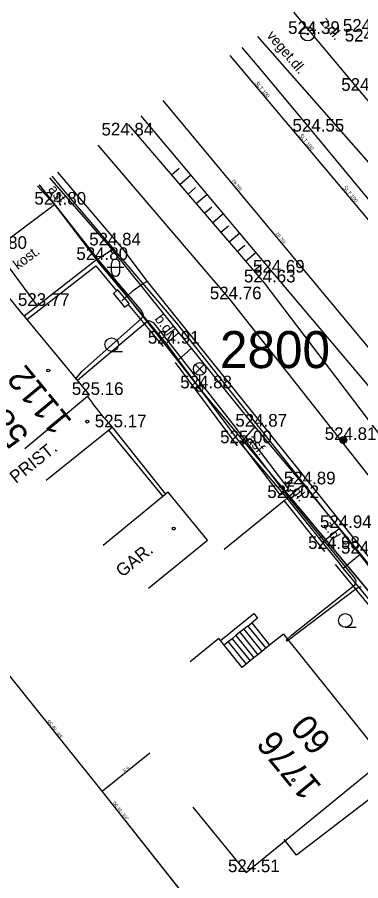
# Model space of a CAD drawing. Extents: x -668867 to -667827, y -1131943 to -1131019.
# Drawn here: x -668709.1 to -668688.7, y -1131239 to -1131187.8 of the extents above; entities that cross this region are included whole.
import ezdxf

# ---------------------------------------------------------------- set-up
doc = ezdxf.new("R2010")
doc.units = 0
for name, color, linetype in [('G_Bod_tecka', 7, 'Continuous'), ('G_Bod_vyska', 7, 'Continuous'), ('G_Bodove_pole', 7, 'Continuous'), ('G_Breh_Teren', 7, 'Continuous'), ('G_Budovy-znacky', 7, 'Continuous'), ('G_Budovy_Objekty', 7, 'Continuous'), ('G_Budovy_vstupy', 7, 'Continuous'), ('G_Cesty_Schody', 7, 'Continuous'), ('G_Cisla_orientacni', 7, 'Continuous'), ('G_Cisla_popisna', 7, 'Continuous'), ('G_Objekty_technicke', 7, 'Continuous'), ('G_Plochy_zpevnene', 7, 'Continuous'), ('G_Ploty', 7, 'Continuous'), ('G_Ploty_vstupy', 7, 'Continuous'), ('G_Popisy_objektu', 7, 'Continuous'), ('G_Popisy_povrchu', 7, 'Continuous'), ('G_Poznamky_odkaz', 7, 'Continuous'), ('G_Site-Rozvadece', 7, 'Continuous'), ('G_Site-Sloupy', 7, 'Continuous'), ('G_Vyskove_srafy', 7, 'Continuous'), ('G_Z_CHRANICKA-TEPLOVOD_kotovane', 7, 'Continuous'), ('G_Z_ELsilove_podz_kotovane', 7, 'Continuous'), ('G_Z_KANAL_podz_kotovane', 7, 'Continuous'), ('G_Z_PLYNY_podz_geodeticky', 7, 'Continuous'), ('G_Z_SPOJE_podz_geodeticky', 7, 'Continuous'), ('G_Z_SPOJE_podz_kotovane', 7, 'Continuous'), ('G_Z_SPOJE_podz_priblizne', 7, 'Continuous'), ('G_Z_VODA_podz_kotovane', 7, 'Continuous'), ('G_Zelen-Znacky', 7, 'Continuous'), ('Vrstva 1', 7, 'Continuous'), ('Vrstva 12', 7, 'Continuous'), ('Vrstva 17', 7, 'Continuous'), ('Vrstva 25', 7, 'Continuous'), ('Vrstva 3', 7, 'Continuous'), ('Vrstva 4', 7, 'Continuous')]:
    doc.layers.add(name, color=color, linetype=linetype)

msp = doc.modelspace()

# ---------------------------------------------------------------- linework, layer by layer
at = {"layer": 'G_Bod_tecka'}
for p, q in [((-668691.82, -1131188.82), (-668691.82, -1131188.82)), ((-668688.73, -1131192.19), (-668688.73, -1131192.19)), ((-668691.56, -1131194.61), (-668691.56, -1131194.61)), ((-668702.9, -1131194.84), (-668702.9, -1131194.84)), ((-668706.85, -1131198.94), (-668706.85, -1131198.94)), ((-668703.62, -1131201.36), (-668703.62, -1131201.36)), ((-668704.36, -1131202.22), (-668704.36, -1131202.22)), ((-668693.89, -1131202.97), (-668693.89, -1131202.97)), ((-668694.43, -1131203.55), (-668694.43, -1131203.55)), ((-668707.85, -1131204.94), (-668707.85, -1131204.94)), ((-668696.46, -1131204.55), (-668696.46, -1131204.55)), ((-668700.2, -1131207.18), (-668700.2, -1131207.18)), ((-668698.23, -1131209.83), (-668698.23, -1131209.83)), ((-668704.78, -1131210.22), (-668704.78, -1131210.22)), ((-668694.96, -1131212.1), (-668694.96, -1131212.1)), ((-668703.43, -1131212.14), (-668703.43, -1131212.14)), ((-668695.81, -1131213.08), (-668695.81, -1131213.08)), ((-668689.71, -1131212.89), (-668689.71, -1131212.89)), ((-668692.08, -1131215.52), (-668692.08, -1131215.52)), ((-668693.03, -1131216.33), (-668693.03, -1131216.33)), ((-668689.93, -1131218.11), (-668689.93, -1131218.11)), ((-668690.63, -1131219.35), (-668690.63, -1131219.35)), ((-668688.68, -1131219.63), (-668688.68, -1131219.63)), ((-668695.45, -1131238.51), (-668695.45, -1131238.51))]:
    msp.add_line(p, q, dxfattribs=at)
at = {"layer": 'G_Bodove_pole'}
for radius in [0.412, 0.05]:
    msp.add_circle((-668691.82, -1131188.82), radius, dxfattribs=at)
at = {"layer": 'G_Breh_Teren'}
for p, q in [((-668702.466, -1131194.18), (-668694.43, -1131203.55)), ((-668694.43, -1131203.55), (-668678.28, -1131224.82))]:
    msp.add_line(p, q, dxfattribs=at)
at = {"layer": 'G_Budovy-znacky'}
for centre in [(-668707.21, -1131208.77), (-668704.9, -1131211.8), (-668699.77, -1131218.14), (-668692.67, -1131233.05)]:
    msp.add_circle(centre, 0.0875, dxfattribs=at)
at = {"layer": 'G_Budovy_Objekty'}
for p, q in [((-668708.71, -1131205.48), (-668708.64, -1131205.55)), ((-668708.64, -1131205.55), (-668708.48, -1131205.74)), ((-668708.48, -1131205.74), (-668704.78, -1131210.22)), ((-668704.89, -1131210.32), (-668708.61, -1131213.42)), ((-668704.89, -1131210.32), (-668704.78, -1131210.22)), ((-668704.89, -1131210.32), (-668704.58, -1131210.71)), ((-668703.89, -1131211.57), (-668703.43, -1131212.14)), ((-668707.33, -1131215.27), (-668703.63, -1131212.3)), ((-668703.63, -1131212.3), (-668703.43, -1131212.14)), ((-668700.25, -1131216.1), (-668700.42, -1131216.24)), ((-668700.09, -1131215.98), (-668700.25, -1131216.1)), ((-668697.77, -1131218.82), (-668700.09, -1131215.98)), ((-668700.42, -1131216.24), (-668703.96, -1131219.14)), ((-668701.26, -1131221.67), (-668697.77, -1131218.82)), ((-668693.26, -1131224.4), (-668694.08, -1131225.05)), ((-668693.26, -1131224.4), (-668687.29, -1131231.84)), ((-668697.09, -1131224.66), (-668698.8, -1131226.04)), ((-668697, -1131224.78), (-668697.09, -1131224.66)), ((-668696.78, -1131225.05), (-668697, -1131224.78)), ((-668695.71, -1131226.37), (-668696.78, -1131225.05)), ((-668694.31, -1131225.24), (-668694.54, -1131225.43)), ((-668694.08, -1131225.05), (-668694.31, -1131225.24)), ((-668695.01, -1131225.81), (-668695.24, -1131225.99)), ((-668694.78, -1131225.62), (-668695.01, -1131225.81)), ((-668694.54, -1131225.43), (-668694.78, -1131225.62)), ((-668695.48, -1131226.18), (-668695.71, -1131226.37)), ((-668695.24, -1131225.99), (-668695.48, -1131226.18)), ((-668695.47, -1131238.53), (-668687.29, -1131231.84)), ((-668698.63, -1131234.66), (-668695.47, -1131238.53))]:
    msp.add_line(p, q, dxfattribs=at)
at = {"layer": 'G_Budovy_vstupy'}
for p, q in [((-668708.71, -1131205.48), (-668710.11, -1131203.78)), ((-668703.89, -1131211.57), (-668704.58, -1131210.71))]:
    msp.add_line(p, q, dxfattribs=at)
at = {"layer": 'G_Cesty_Schody'}
for p, q in [((-668707.857, -1131197.839), (-668706.85, -1131198.94)), ((-668699.49, -1131208.14), (-668698.72, -1131207.44)), ((-668694.96, -1131212.1), (-668695.81, -1131213.08)), ((-668692.08, -1131215.52), (-668693.03, -1131216.33)), ((-668690.95, -1131218.95), (-668689.93, -1131218.11)), ((-668689.71, -1131220.48), (-668688.68, -1131219.63)), ((-668695.84, -1131224.29), (-668696.08, -1131224.48)), ((-668695.61, -1131224.1), (-668695.84, -1131224.29)), ((-668695.84, -1131224.29), (-668694.78, -1131225.62)), ((-668695.38, -1131223.92), (-668695.61, -1131224.1)), ((-668695.61, -1131224.1), (-668694.54, -1131225.43)), ((-668695.38, -1131223.92), (-668694.31, -1131225.24)), ((-668696.54, -1131224.86), (-668696.78, -1131225.05)), ((-668696.31, -1131224.67), (-668696.54, -1131224.86)), ((-668696.54, -1131224.86), (-668695.48, -1131226.18)), ((-668696.08, -1131224.48), (-668696.31, -1131224.67)), ((-668696.31, -1131224.67), (-668695.24, -1131225.99)), ((-668696.08, -1131224.48), (-668695.01, -1131225.81))]:
    msp.add_line(p, q, dxfattribs=at)
for points in [[(-668695.736, -1131189.614), (-668694.51, -1131191.06)], [(-668694.51, -1131191.06), (-668691.56, -1131194.61)], [(-668691.56, -1131194.61), (-668687.29, -1131199.77)], [(-668697, -1131224.78), (-668695.01, -1131223.17), (-668694.79, -1131223.45), (-668695.14, -1131223.73)], [(-668695.38, -1131223.92), (-668695.14, -1131223.73), (-668694.08, -1131225.05)]]:
    msp.add_lwpolyline(points, dxfattribs=at)
at = {"layer": 'G_Objekty_technicke'}
for p, q in [((-668698.495, -1131208.415), (-668697.965, -1131208.945)), ((-668698.495, -1131208.945), (-668697.965, -1131208.415)), ((-668698.23, -1131209.83), (-668698.23, -1131209.055))]:
    msp.add_line(p, q, dxfattribs=at)
for centre, radius in [((-668698.23, -1131208.68), 0.375), ((-668698.23, -1131209.83), 0.19), ((-668698.23, -1131209.83), 0.05)]:
    msp.add_circle(centre, radius, dxfattribs=at)
at = {"layer": 'G_Plochy_zpevnene'}
for p, q in [((-668704.274, -1131195.407), (-668696.46, -1131204.55)), ((-668699.47, -1131206.51), (-668703.42, -1131201.6)), ((-668700.2, -1131207.18), (-668699.47, -1131206.51))]:
    msp.add_line(p, q, dxfattribs=at)
for points in [[(-668688.73, -1131192.19), (-668692.647, -1131187.519)], [(-668685.8, -1131195.65), (-668688.73, -1131192.19)], [(-668693.89, -1131202.97), (-668701.711, -1131193.668)], [(-668703.62, -1131201.36), (-668707.122, -1131197.34)], [(-668707.85, -1131204.94), (-668710.36, -1131201.56), (-668706.85, -1131198.94)], [(-668706.85, -1131198.94), (-668704.36, -1131202.22), (-668703.42, -1131201.6)], [(-668703.42, -1131201.6), (-668703.62, -1131201.36)], [(-668682.25, -1131216.74), (-668693.89, -1131202.97)], [(-668696.46, -1131204.55), (-668680.65, -1131224.62)], [(-668698.72, -1131207.44), (-668699.47, -1131206.51)], [(-668694.96, -1131212.1), (-668698.72, -1131207.44)], [(-668688.68, -1131219.63), (-668689.93, -1131218.11), (-668692.08, -1131215.52), (-668694.96, -1131212.1)], [(-668684.6, -1131224.71), (-668688.68, -1131219.63)]]:
    msp.add_lwpolyline(points, dxfattribs=at)
at = {"layer": 'G_Ploty'}
for p, q in [((-668700.2, -1131207.18), (-668704.36, -1131202.22)), ((-668708.48, -1131205.74), (-668704.39, -1131202.57)), ((-668704.39, -1131202.57), (-668703.16, -1131204.04)), ((-668702.48, -1131204.85), (-668700.4, -1131207.34)), ((-668699.69, -1131208.29), (-668696.01, -1131213.23)), ((-668695.81, -1131213.08), (-668699.49, -1131208.14)), ((-668703.63, -1131212.3), (-668700.42, -1131216.24)), ((-668703.43, -1131212.14), (-668700.25, -1131216.1)), ((-668693.22, -1131216.49), (-668690.83, -1131219.5)), ((-668690.19, -1131220.28), (-668685.73, -1131225.7)), ((-668689.71, -1131220.48), (-668690, -1131220.12)), ((-668685.54, -1131225.54), (-668689.71, -1131220.48))]:
    msp.add_line(p, q, dxfattribs=at)
for points in [[(-668704.36, -1131202.22), (-668707.85, -1131204.94), (-668708.64, -1131205.55)], [(-668693.03, -1131216.33), (-668693.22, -1131216.49), (-668696.77, -1131219.38)], [(-668690.63, -1131219.35), (-668690.95, -1131218.95), (-668693.03, -1131216.33)]]:
    msp.add_lwpolyline(points, dxfattribs=at)
at = {"layer": 'G_Ploty_vstupy'}
for p, q in [((-668699.49, -1131208.14), (-668700.2, -1131207.18)), ((-668693.03, -1131216.33), (-668695.81, -1131213.08)), ((-668690, -1131220.12), (-668690.63, -1131219.35))]:
    msp.add_line(p, q, dxfattribs=at)
at = {"layer": 'G_Site-Rozvadece'}
msp.add_lwpolyline([(-668703.09, -1131203.99), (-668703.16, -1131204.04), (-668703.35, -1131204.2), (-668702.68, -1131205.01), (-668702.48, -1131204.85), (-668702.41, -1131204.79), (-668703.09, -1131203.99)], dxfattribs=at)
at = {"layer": 'G_Site-Sloupy'}
for radius in [0.2, 0.18, 0.16, 0.14, 0.12, 0.1, 0.08, 0.06, 0.04, 0.02]:
    msp.add_circle((-668689.71, -1131212.89), radius, dxfattribs=at)
at = {"layer": 'G_Vyskove_srafy'}
for p, q in [((-668699.9, -1131197.17), (-668699.44, -1131196.77)), ((-668699.41, -1131197.74), (-668698.76, -1131197.18)), ((-668698.92, -1131198.31), (-668698.47, -1131197.92)), ((-668698.44, -1131198.88), (-668697.8, -1131198.33)), ((-668697.95, -1131199.44), (-668697.5, -1131199.06)), ((-668697.46, -1131200.01), (-668696.83, -1131199.47)), ((-668696.97, -1131200.58), (-668696.52, -1131200.2)), ((-668696.48, -1131201.15), (-668695.86, -1131200.62)), ((-668696, -1131201.72), (-668695.55, -1131201.34)), ((-668695.51, -1131202.29), (-668694.9, -1131201.77)), ((-668695.02, -1131202.86), (-668694.58, -1131202.48))]:
    msp.add_line(p, q, dxfattribs=at)
at = {"layer": 'G_Z_CHRANICKA-TEPLOVOD_kotovane'}
msp.add_lwpolyline([(-668695.226, -1131212.803), (-668692.953, -1131215.804), (-668693.432, -1131216.167), (-668695.705, -1131213.166)], close=True, dxfattribs=at)
at = {"layer": 'G_Z_ELsilove_podz_kotovane'}
for points in [[(-668694.8, -1131188.98), (-668675.1, -1131211.33), (-668655.19, -1131235.51), (-668654.68, -1131236.4), (-668643.51, -1131238.63)], [(-668824.68, -1131279.89), (-668823.45, -1131282.62), (-668821.65, -1131283.52), (-668819.25, -1131283.48), (-668781.4, -1131282.45), (-668767.9, -1131280.99), (-668756.33, -1131278.73), (-668746.05, -1131275.82), (-668732.91, -1131271.15), (-668722.68, -1131266.71), (-668712.69, -1131261.39), (-668708.66, -1131258.98), (-668688.4, -1131244.12), (-668683.88, -1131239.34), (-668683.15, -1131238.05), (-668681.69, -1131233.48), (-668683.06, -1131228.03), (-668698.23, -1131209.83), (-668707.741, -1131197.76)], [(-668688.665, -1131221.589), (-668688.883, -1131221.67), (-668693.034, -1131224.826), (-668693.092, -1131224.755), (-668692.764, -1131224.433), (-668689.026, -1131221.468), (-668688.948, -1131221.26), (-668689.033, -1131221.074), (-668693.043, -1131216.183), (-668696.188, -1131212.03), (-668700.941, -1131205.947), (-668701.228, -1131205.829), (-668701.416, -1131205.944), (-668705.482, -1131209.372), (-668705.572, -1131209.263), (-668705.217, -1131208.839), (-668701.639, -1131205.654), (-668701.56, -1131205.469), (-668701.68, -1131205.224), (-668704.369, -1131202.048), (-668707.753, -1131197.768)]]:
    msp.add_lwpolyline(points, dxfattribs=at)
at = {"layer": 'G_Z_KANAL_podz_kotovane'}
msp.add_lwpolyline([(-668668.9, -1131230.6), (-668675.9, -1131222.2), (-668700.391, -1131192.773)], dxfattribs=at)
at = {"layer": 'G_Z_PLYNY_podz_geodeticky'}
for points in [[(-668706.655, -1131197.023), (-668702.79, -1131201.58), (-668701.34, -1131203.49), (-668688.66, -1131219.25), (-668686.01, -1131222.58), (-668682.37, -1131227.05), (-668676.22, -1131235.37)], [(-668701.34, -1131203.49), (-668701.6, -1131203.64), (-668702.26, -1131204.11), (-668702.84, -1131204.64)]]:
    msp.add_lwpolyline(points, dxfattribs=at)
at = {"layer": 'G_Z_SPOJE_podz_geodeticky'}
for points in [[(-668707.002, -1131197.258), (-668705.72, -1131198.79), (-668699.61, -1131205.97), (-668688.21, -1131220.36), (-668683.47, -1131226.4), (-668682.35, -1131227.82), (-668681.38, -1131228.99)], [(-668681.38, -1131228.99), (-668692.48, -1131237.51), (-668693.21, -1131236.57)]]:
    msp.add_lwpolyline(points, dxfattribs=at)
at = {"layer": 'G_Z_SPOJE_podz_kotovane'}
for points in [[(-668707.002, -1131197.258), (-668705.72, -1131198.79), (-668699.61, -1131205.97), (-668688.21, -1131220.36), (-668683.47, -1131226.4), (-668682.35, -1131227.82), (-668681.38, -1131228.99)], [(-668681.38, -1131228.99), (-668692.48, -1131237.51), (-668693.21, -1131236.57)]]:
    msp.add_lwpolyline(points, dxfattribs=at)
at = {"layer": 'G_Z_SPOJE_podz_priblizne'}
for points in [[(-668707.002, -1131197.258), (-668705.72, -1131198.79), (-668699.61, -1131205.97), (-668688.21, -1131220.36), (-668683.47, -1131226.4), (-668682.35, -1131227.82), (-668681.38, -1131228.99)], [(-668681.38, -1131228.99), (-668692.48, -1131237.51), (-668693.21, -1131236.57)]]:
    msp.add_lwpolyline(points, dxfattribs=at)
at = {"layer": 'G_Z_VODA_podz_kotovane'}
msp.add_line((-668704.02, -1131233.71), (-668701.18, -1131231.44), dxfattribs=at)
for points in [[(-668696.448, -1131190.098), (-668664.52, -1131227.98), (-668664.13, -1131228.45), (-668661.01, -1131232.25)], [(-668689.74, -1131251.7), (-668692.3, -1131248.5), (-668704.02, -1131233.71), (-668713.21, -1131222.26), (-668724.036, -1131208.815)]]:
    msp.add_lwpolyline(points, dxfattribs=at)
at = {"layer": 'G_Zelen-Znacky'}
for p, q in [((-668702.72, -1131202.67), (-668703.72, -1131202.67)), ((-668703.47, -1131202.92), (-668703.47, -1131202.42)), ((-668702.97, -1131202.92), (-668702.97, -1131202.42)), ((-668703.452, -1131207.64), (-668702.802, -1131207.637)), ((-668689.592, -1131223.99), (-668688.942, -1131223.987))]:
    msp.add_line(p, q, dxfattribs=at)
for centre in [(-668703.452, -1131207.237), (-668689.592, -1131223.587)]:
    msp.add_circle(centre, 0.403, dxfattribs=at)
for centre, start, end in [((-668703.22, -1131202.42), 0, 180), ((-668703.22, -1131202.92), 180, 0)]:
    msp.add_arc(centre, 0.25, start, end, dxfattribs=at)
at = {"layer": 'Vrstva 1'}
for p, q in [((-668698.23, -1131209.83), (-668698.23, -1131209.83)), ((-668689.71, -1131212.89), (-668689.71, -1131212.89))]:
    msp.add_line(p, q, dxfattribs=at)
at = {"layer": 'Vrstva 12'}
msp.add_lwpolyline([(-668668.897, -1131230.595), (-668675.9, -1131222.204), (-668700.392, -1131192.774)], dxfattribs=at)
at = {"layer": 'Vrstva 17'}
for p, q in [((-668694.8, -1131188.98), (-668675.1, -1131211.33)), ((-668698.23, -1131209.83), (-668707.741, -1131197.76)), ((-668683.06, -1131228.03), (-668698.23, -1131209.83))]:
    msp.add_line(p, q, dxfattribs=at)
at = {"layer": 'Vrstva 25'}
msp.add_line((-668704.022, -1131233.712), (-668701.181, -1131231.441), dxfattribs=at)
for points in [[(-668696.446, -1131190.097), (-668664.52, -1131227.978), (-668664.133, -1131228.449), (-668661.01, -1131232.25)], [(-668689.742, -1131251.699), (-668692.301, -1131248.496), (-668704.022, -1131233.712), (-668713.212, -1131222.258), (-668724.036, -1131208.815)]]:
    msp.add_lwpolyline(points, dxfattribs=at)

# ---------------------------------------------------------------- texts
at = {"layer": 'G_Bod_vyska'}
for s, p in [('524.30', (-668689.736, -1131188.69)), ('524.39', (-668692.983, -1131188.82)), ('524.33', (-668689.624, -1131189.27)), ('524.31', (-668689.832, -1131192.19)), ('524.84', (-668704.054, -1131194.84)), ('524.55', (-668692.724, -1131194.61)), ('524.80', (-668708.036, -1131198.94)), ('523.80', (-668711.546, -1131201.56)), ('524.84', (-668704.784, -1131201.36)), ('524.80', (-668705.546, -1131202.22)), ('524.69', (-668695.07, -1131202.97)), ('524.63', (-668695.608, -1131203.55)), ('524.76', (-668697.628, -1131204.55)), ('523.77', (-668709.014, -1131204.94)), ('524.91', (-668701.304, -1131207.18)), ('525.16', (-668705.816, -1131210.22)), ('524.88', (-668699.384, -1131209.83)), ('525.17', (-668704.452, -1131212.14)), ('524.87', (-668696.114, -1131212.1)), ('525.00', (-668697.017, -1131213.08)), ('524.81', (-668690.812, -1131212.89)), ('524.89', (-668693.236, -1131215.52)), ('525.02', (-668694.216, -1131216.33)), ('524.94', (-668691.096, -1131218.11)), ('524.98', (-668691.796, -1131219.35)), ('524.93', (-668689.846, -1131219.63)), ('524.51', (-668696.552, -1131238.51))]:
    msp.add_text(s, height=0.75, dxfattribs=at).set_placement(p)
at = {"layer": 'G_Cisla_orientacni'}
for s, p in [('58', (-668708.292, -1131212.587)), ('60', (-668690.344, -1131230.739))]:
    msp.add_text(s, height=1.5, rotation=129.6008, dxfattribs=at).set_placement(p)
at = {"layer": 'G_Cisla_popisna'}
for s, rotation, p in [('1112', 129.6008, (-668705.747, -1131211.782)), ('1776', 129.4576, (-668690.943, -1131233.433))]:
    msp.add_text(s, height=1.5, rotation=rotation, dxfattribs=at).set_placement(p)
at = {"layer": 'G_Popisy_objektu'}
msp.add_text('PRIST.', height=0.75, rotation=38.7744, dxfattribs=at).set_placement((-668709.13, -1131215.503))
at = {"layer": 'G_Popisy_povrchu'}
for s, rotation, p in [('z.dl.', 310.308, (-668691.126, -1131188.115)), ('veget.dl.', 310.308, (-668694.287, -1131188.935)), ('asf.', 307.1954, (-668707.244, -1131198.038)), ('kost.', 36.713, (-668709.018, -1131202.826)), ('b.dl.', 306.6312, (-668700.927, -1131205.719)), ('asf.', 310.5592, (-668695.481, -1131212.876)), ('k.dl.', 308.4345, (-668693.203, -1131215.458)), ('z.d.', 300.6281, (-668690.915, -1131217.932))]:
    msp.add_text(s, height=0.6, rotation=rotation, dxfattribs=at).set_placement(p)
at = {"layer": 'G_Poznamky_odkaz'}
msp.add_text('GAR.', height=0.75, rotation=39.2643, dxfattribs=at).set_placement((-668702.821, -1131221.062))
at = {"layer": 'Vrstva 3'}
for rotation, p in [(309.7692, (-668696.338, -1131197.524)), (309.7562, (-668693.725, -1131200.663))]:
    msp.add_text('ZB 700', height=0.1755, rotation=rotation, dxfattribs=at).set_placement(p)
at = {"layer": 'Vrstva 4'}
for s, height, rotation, p in [('ŠLT 100', 0.2194, 310.1286, (-668694.959, -1131191.751)), ('ŠLT 100', 0.2194, 310.1286, (-668692.345, -1131194.853)), ('ŠLT 100', 0.2194, 310.1159, (-668689.731, -1131197.955)), ('OC 40 - 5/4"', 0.17551, 308.7726, (-668707.278, -1131229.564)), ('N 0', 0.1755, 38.5827, (-668702.708, -1131232.583)), ('OC 40 - 5/4"', 0.17551, 308.4449, (-668703.401, -1131234.395))]:
    msp.add_text(s, height=height, rotation=rotation, dxfattribs=at).set_placement(p)
msp.add_text('2800', height=2.1939, dxfattribs=at).set_placement((-668697.026, -1131208.629))

doc.saveas('drawing.dxf')
